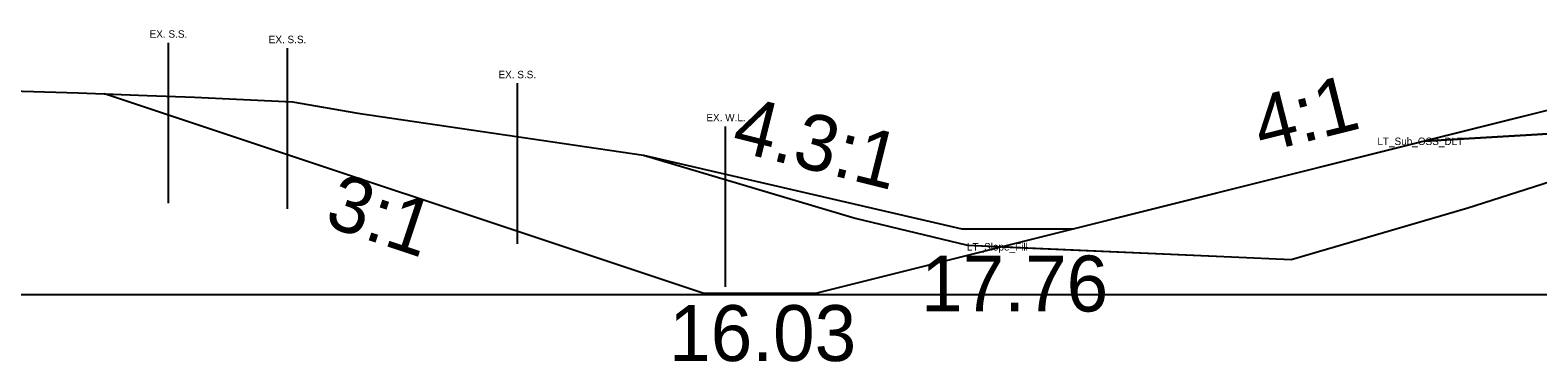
# Model space of a CAD drawing. Extents: x 2177029 to 2201446, y 59897 to 78390.
# Drawn here: x 2200122.06 to 2200162.5, y 65905.5 to 65914.41 of the extents above; entities that cross this region are included whole.
import ezdxf

# ---------------------------------------------------------------- set-up
doc = ezdxf.new("R2010")
doc.units = 0
for name, color, linetype in [('Exist Cross Section Cell', 7, 'Continuous'), ('Exist PHM Roadway Shape', 7, 'Continuous'), ('Exist XS Ground Line', 7, 'Continuous'), ('Old_Level_1', 7, 'Continuous'), ('Prop CMT Guardrail Widen Shoulder', 7, 'Continuous'), ('Prop CMT Pvmt Course 3', 7, 'Continuous'), ('Prop CMT Pvmt Surface Shoulder', 7, 'Continuous'), ('Prop CMT Top Wall Envelope', 7, 'Continuous'), ('Prop Hatching', 7, 'Continuous'), ('Prop XS Earthwork Shape', 7, 'Continuous'), ('Prop XS Side Slope Text', 7, 'Continuous')]:
    doc.layers.add(name, color=color, linetype=linetype)

msp = doc.modelspace()

# ---------------------------------------------------------------- linework, layer by layer
at = {"layer": 'Exist Cross Section Cell'}
msp.add_line((2200042.732, 65907.31), (2200242.732, 65907.31), dxfattribs=at)
at = {"layer": 'Exist XS Ground Line'}
msp.add_lwpolyline([(2200121.233, 65912.785), (2200123.348, 65912.726), (2200125.191, 65912.651), (2200126.469, 65912.608), (2200129.097, 65912.479), (2200130.843, 65912.176), (2200138.513, 65911.05), (2200144.185, 65909.364), (2200147.204, 65908.633), (2200154.286, 65908.322), (2200155.889, 65908.248), (2200160.623, 65909.637), (2200167.307, 65911.773)], dxfattribs=at)
at = {"layer": 'Old_Level_1'}
for p, q in [((2200138.513, 65911.05), (2200147.05, 65909.071)), ((2200147.05, 65909.071), (2200150.05, 65909.071))]:
    msp.add_line(p, q, dxfattribs=at)
at = {"layer": 'Prop CMT Pvmt Course 3'}
msp.add_lwpolyline([(2200165.658, 65911.795), (2200159.459, 65911.423)], dxfattribs=at)
at = {"layer": 'Prop CMT Pvmt Surface Shoulder'}
msp.add_line((2200140.703, 65911.824), (2200140.703, 65907.516), dxfattribs=at)
at = {"layer": 'Prop Hatching'}
for p, q in [((2200140.126, 65907.34), (2200124.054, 65912.698)), ((2200143.126, 65907.34), (2200140.126, 65907.34))]:
    msp.add_line(p, q, dxfattribs=at)
msp.add_lwpolyline([(2200166.722, 65912.859), (2200164.722, 65912.739), (2200143.126, 65907.34)], dxfattribs=at)
at = {"layer": 'Prop XS Earthwork Shape'}
for p, q in [((2200125.758, 65914.067), (2200125.758, 65909.759)), ((2200128.953, 65913.92), (2200128.953, 65909.612)), ((2200135.117, 65912.979), (2200135.117, 65908.671))]:
    msp.add_line(p, q, dxfattribs=at)
at = {"layer": 'Prop XS Side Slope Text'}
for points in [[(2200140.126, 65907.34), (2200124.054, 65912.698), (2200125.191, 65912.651), (2200126.469, 65912.608), (2200129.097, 65912.479), (2200130.843, 65912.176), (2200138.513, 65911.05), (2200144.185, 65909.364), (2200147.204, 65908.633), (2200148.132, 65908.592), (2200143.126, 65907.34)], [(2200169.703, 65912.038), (2200165.658, 65911.795), (2200159.458, 65911.423), (2200148.132, 65908.592), (2200154.286, 65908.322), (2200155.889, 65908.248), (2200160.623, 65909.637), (2200167.307, 65911.773)]]:
    msp.add_lwpolyline(points, close=True, dxfattribs=at)
msp.add_lwpolyline([(2200164.722, 65912.739), (2200159.458, 65911.423), (2200165.658, 65911.795)], dxfattribs=at)

# ---------------------------------------------------------------- texts
at = {"layer": 'Exist PHM Roadway Shape'}
for s, p in [('LT_Sub_OSS_DLT', (2200158.199, 65911.323)), ('LT_Slope_Fill', (2200147.186, 65908.491))]:
    msp.add_text(s, height=0.2, dxfattribs=at).set_placement(p)
at = {"layer": 'Old_Level_1'}
msp.add_text('4.3:1', height=1.5, rotation=345.9635, dxfattribs=at).set_placement((2200140.828, 65911.195))
msp.add_text('17.76', height=1.5, dxfattribs=at).set_placement((2200145.958, 65906.856))
at = {"layer": 'Prop CMT Guardrail Widen Shoulder'}
msp.add_text('4:1', height=1.5, rotation=14.0394, dxfattribs=at).set_placement((2200155.093, 65911.105))
at = {"layer": 'Prop CMT Pvmt Surface Shoulder'}
msp.add_text('EX. W.L.', height=0.2, dxfattribs=at).set_placement((2200140.197, 65911.959))
at = {"layer": 'Prop CMT Top Wall Envelope'}
msp.add_text('3:1', height=1.5, rotation=341.5651, dxfattribs=at).set_placement((2200129.908, 65909.176))
msp.add_text('16.03', height=1.5, dxfattribs=at).set_placement((2200139.198, 65905.526))
at = {"layer": 'Prop XS Earthwork Shape'}
for p in [(2200125.261, 65914.202), (2200128.455, 65914.055), (2200134.619, 65913.114)]:
    msp.add_text('EX. S.S.', height=0.2, dxfattribs=at).set_placement(p)

doc.saveas('drawing.dxf')
